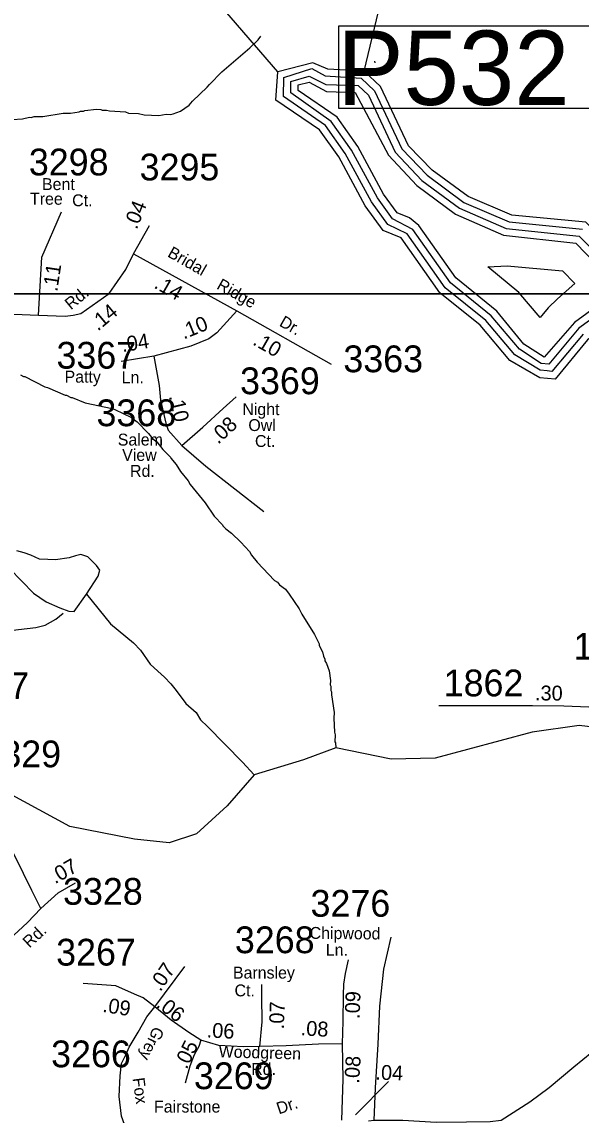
# Model space of a CAD drawing. Extents: x 1551653 to 1702041, y 811336 to 920032.
# Drawn here: x 1594852 to 1597935, y 870219 to 876248 of the extents above; entities that cross this region are included whole.
import ezdxf

# ---------------------------------------------------------------- set-up
doc = ezdxf.new("R2010")
doc.units = 0
for name, color, linetype in [('Old_Level_11', 7, 'Continuous'), ('Old_Level_17', 7, 'Continuous'), ('Old_Level_31', 7, 'Continuous'), ('Old_Level_32', 7, 'Continuous'), ('Old_Level_35', 7, 'Continuous'), ('Old_Level_59', 7, 'Continuous'), ('Old_Level_60', 7, 'Continuous'), ('Old_Level_61', 7, 'Continuous'), ('Old_Level_62', 7, 'Continuous'), ('Old_Level_63', 7, 'Continuous'), ('Old_Level_8', 7, 'Continuous')]:
    doc.layers.add(name, color=color, linetype=linetype)

msp = doc.modelspace()

# ---------------------------------------------------------------- linework, layer by layer
at = {"layer": 'Old_Level_11'}
msp.add_line((1596872.937, 870404.91), (1596692.116, 870220.209), dxfattribs=at)
at = {"layer": 'Old_Level_31'}
msp.add_lwpolyline([(1596598.804, 876226.706), (1597995.492, 876226.706), (1597995.492, 875769.965), (1596598.804, 875769.965), (1596598.804, 876226.706)], dxfattribs=at)
at = {"layer": 'Old_Level_32'}
for p, q in [((1595468.192, 874969.802), (1595555.755, 875126.013)), ((1595468.192, 874969.802), (1596037.933, 874655.244)), ((1594494.672, 874647.909), (1594943.156, 874630.971)), ((1596037.933, 874655.244), (1596556.628, 874360.314)), ((1595579.358, 874404.583), (1595399.043, 874375.853)), ((1595584.582, 870817.038), (1595750.983, 871039.168))]:
    msp.add_line(p, q, dxfattribs=at)
for points in [[(1594943.156, 874630.971), (1594962.866, 874950.867), (1595071.09, 875199.923)], [(1594943.156, 874630.971), (1595090.86, 874626.12), (1595135.051, 874630.281), (1595177.195, 874639.69), (1595332.484, 874750.156), (1595425.529, 874882.422), (1595468.192, 874969.802)], [(1596037.933, 874655.244), (1595926.278, 874533.219), (1595882.643, 874499.822), (1595783.919, 874459.567), (1595579.358, 874404.583)], [(1595579.358, 874404.583), (1595609.295, 874243.683), (1595615.712, 874162.76), (1595645.229, 874035.597), (1595659.347, 873995.777), (1595733.748, 873912.597)], [(1595733.748, 873912.597), (1595850.536, 874012.787), (1595962.191, 874115.546), (1596032.777, 874179.77)], [(1598597.184, 872772.144), (1598582.348, 872732.83), (1598545.914, 872673.135), (1598485.472, 872603.72), (1598408.821, 872534.435), (1598344.583, 872494.914), (1598276.387, 872467.483), (1598166.456, 872454.307), (1598023.11, 872467.562), (1597839.169, 872474.069), (1597667.025, 872475.753), (1597531.958, 872475.753), (1597286.381, 872475.753), (1597151.13, 872476.732)], [(1594957.552, 871357.785), (1594906.358, 871458.084), (1594816.096, 871644.829), (1594723.632, 871821.61), (1594686.24, 871901.816), (1594656.67, 871976.276), (1594653.343, 872035.966), (1594662.008, 872107.833)], [(1594957.552, 871357.785), (1595052.175, 871444.918), (1595148.552, 871500.193)], [(1594581.061, 871022.13), (1594701.739, 871118.035), (1594782.388, 871187.238), (1594882.939, 871280.453), (1594957.552, 871357.785)], [(1596620.374, 870612.387), (1596623.487, 870736.199), (1596624.612, 870880.26), (1596627.07, 870942.048), (1596635.652, 871000.109), (1596652.198, 871075.817)], [(1595584.582, 870817.038), (1595521.074, 870865.878), (1595472.821, 870885.763), (1595370.638, 870931.216), (1595189.294, 870945.376)], [(1596163.805, 870596.983), (1596177.59, 870734.308), (1596174.739, 870871.239), (1596174.739, 870939.705)], [(1595521.074, 869897.155), (1595463.694, 870025.174), (1595427.406, 870141.466), (1595400.853, 870213.079), (1595387.583, 870320.779), (1595393.565, 870434.77), (1595402.118, 870503.235), (1595427.777, 870554.585), (1595442.957, 870594.318), (1595493.319, 870677.318), (1595540.719, 870760.319), (1595584.582, 870817.038)], [(1595838.32, 870631.609), (1595772.748, 870674.4), (1595675.814, 870742.866), (1595584.582, 870817.038)], [(1595838.32, 870631.609), (1595826.917, 870597.376), (1595801.258, 870551.732), (1595778.45, 870488.971), (1595752.791, 870394.83)], [(1596163.805, 870596.983), (1596073.73, 870595.809), (1595937.995, 870602.971), (1595838.32, 870631.609)], [(1596620.374, 870612.387), (1596486.437, 870609.503), (1596308.735, 870600.229), (1596163.805, 870596.983)], [(1596615.894, 870191.502), (1596622.798, 870416.422), (1596620.374, 870612.387)], [(1598043.428, 870604.496), (1597894.492, 870483.847), (1597759.682, 870368.916), (1597653.016, 870289.831), (1597494.506, 870189.299), (1597434.233, 870181.761), (1597302.55, 870179.913), (1597136.633, 870177.991), (1596952.045, 870189.299), (1596842.8, 870189.299), (1596794.854, 870189.951), (1596763.691, 870185.53)]]:
    msp.add_lwpolyline(points, dxfattribs=at)
at = {"layer": 'Old_Level_35'}
for points in [[(1595733.748, 873912.597), (1595866.352, 873797.707), (1596185.356, 873547.659)], [(1593828.611, 873602.622), (1594051.365, 873458.23), (1594155.149, 873379.701), (1594218.431, 873283.439), (1594294.37, 873209.977), (1594355.121, 873177.046), (1594410.81, 873154.247), (1594461.436, 873123.849), (1594542.438, 872997.189), (1594605.72, 872943.992), (1594674.065, 872905.994), (1594755.067, 872888.262), (1594929.726, 872908.528), (1594980.352, 872921.193), (1595038.572, 872954.125), (1595079.073, 872987.056)], [(1596794.854, 870189.951), (1596800.592, 870368.866), (1596815.661, 870610.108), (1596825.633, 870820.473), (1596848.236, 871024.021), (1596887.053, 871199.925)]]:
    msp.add_lwpolyline(points, dxfattribs=at)
at = {"layer": 'Old_Level_59'}
for points in [[(1596738.625, 875976.451), (1596829.463, 876351.589), (1596923.582, 876731.043), (1597039.642, 877355.734), (1597038.357, 877484.815)], [(1596262.597, 875973.068), (1595876.586, 876420.799), (1595600.586, 876931.892), (1595476.632, 877052.565), (1595343.656, 877094.703), (1595009.626, 877048.976), (1594390.574, 876857.97), (1594118.06, 876837.26)], [(1598248.629, 872328.267), (1597924.647, 872367.637), (1597665.666, 872330.215), (1597130.38, 872187.447), (1596887.596, 872181.86), (1596583.606, 872243.786), (1596404.596, 872178.579), (1596132.389, 872095.943), (1595984.649, 871924.417), (1595815.583, 871770.321), (1595664.563, 871720.903), (1595473.557, 871741.203), (1595115.638, 871810.818), (1594354.587, 872223.486)]]:
    msp.add_lwpolyline(points, dxfattribs=at)
at = {"layer": 'Old_Level_60'}
for points in [[(1596738.625, 875976.451), (1596538.597, 875987.114), (1596455.654, 876021.665), (1596262.597, 875973.068)], [(1598207.619, 874889.675), (1598229.662, 874682.368), (1597969.656, 874494.027), (1597791.67, 874277.595), (1597707.599, 874285.9), (1597542.635, 874381.249), (1597378.593, 874574.92), (1597155.599, 874753.418), (1596942.652, 875056.485), (1596843.612, 875097.906), (1596744.572, 875234.47), (1596598.575, 875503.396), (1596492.665, 875653.289), (1596252.652, 875815.691), (1596262.597, 875973.068)], [(1598207.619, 874889.675), (1598100.581, 875000.198), (1597960.633, 875144.145), (1597553.605, 875181.977), (1597312.669, 875285.323), (1597114.588, 875430.5), (1596982.637, 875564.502), (1596828.643, 875892.585), (1596738.625, 875976.451)]]:
    msp.add_lwpolyline(points, dxfattribs=at)
at = {"layer": 'Old_Level_61'}
for points in [[(1596297.06, 875940.808), (1596449.919, 875991.773), (1596523.218, 875950.205), (1596722.016, 875937.287), (1596795.732, 875868.594), (1596946.446, 875547.483), (1597086.086, 875402.408), (1597288.985, 875253.028), (1597537.816, 875145.17), (1597942.281, 875105.698)], [(1597946.177, 874526.426), (1597774.343, 874319.528), (1597747.667, 874323.367), (1597709.531, 874327.341), (1597568.676, 874412.417), (1597409.146, 874600.757), (1597185.024, 874781.1), (1596975.358, 875079.451), (1596869.449, 875130.509), (1596778.508, 875255.796), (1596633.741, 875522.466), (1596525.371, 875676.358), (1596293.97, 875835.991), (1596297.06, 875940.808)], [(1596335.39, 875856.291), (1596335.216, 875919.158), (1596436.126, 875949.657), (1596526.873, 875903.91), (1596705.304, 875898.122), (1596762.822, 875844.603), (1596910.254, 875530.463), (1597057.584, 875374.419), (1597265.404, 875220.835), (1597522.027, 875108.466), (1597923.826, 875067.251), (1598043.167, 874944.527)], [(1598102.939, 874738.757), (1597899.22, 874591.222), (1597730.983, 874398.862), (1597619.754, 874470.383), (1597470.149, 874652.43), (1597243.976, 874836.362), (1597040.872, 875125.485), (1596988.994, 875167.213), (1596921.019, 875195.613), (1596846.278, 875298.549), (1596704.074, 875560.606), (1596590.68, 875722.494), (1596374.418, 875869.054), (1596374.418, 875901.731), (1596435.4, 875915.528)], [(1596435.4, 875915.528), (1596530.502, 875863.971), (1596688.695, 875858.957), (1596873.96, 875513.546), (1597029.082, 875346.326), (1597241.721, 875188.539), (1597506.34, 875071.659), (1597905.474, 875028.803), (1598014.459, 874916.64)], [(1598145.18, 874719.995), (1597922.699, 874558.824), (1597757.017, 874361.359), (1597715.093, 874364.69), (1597594.718, 874443.585), (1597439.596, 874626.594), (1597214.449, 874808.782), (1597008.064, 875102.519), (1596895.183, 875163.01), (1596812.444, 875277.224), (1596668.908, 875541.536), (1596557.975, 875699.426), (1596335.39, 875856.291)], [(1597421.039, 874897.98), (1597527.666, 874903.209), (1597831.861, 874874.912), (1597899.63, 874805.194), (1597805.409, 874720.815), (1597753.428, 874671.91), (1597709.034, 874617.981), (1597592.257, 874755.879), (1597421.039, 874897.98)]]:
    msp.add_lwpolyline(points, dxfattribs=at)
at = {"layer": 'Old_Level_62'}
msp.add_line((1596796.655, 876032.021), (1596797.988, 876022.998), dxfattribs=at)
for points in [[(1594798.935, 875709.884), (1594855.017, 875712.96), (1594895.105, 875722.289), (1594903.102, 875720.136), (1594919.198, 875725.878), (1594967.18, 875727.108), (1595079.344, 875745.255), (1595119.329, 875744.538), (1595167.414, 875751.714), (1595175.513, 875755.61), (1595191.507, 875755.303), (1595199.504, 875759.199), (1595263.583, 875766.068), (1595287.574, 875765.658), (1595295.571, 875761.557), (1595319.562, 875761.147), (1595335.454, 875756.943), (1595423.319, 875751.407), (1595439.21, 875745.153), (1595495.087, 875742.179), (1595526.973, 875735.72), (1595606.943, 875732.337), (1595647.031, 875739.616), (1595670.919, 875737.258), (1595687.016, 875740.949), (1595727.206, 875756.328), (1595773.753, 875789.546), (1595792.105, 875811.179), (1595873.306, 875887.869), (1595885.506, 875903.658), (1595954.609, 875972.453), (1596108.603, 876105.839), (1596155.355, 876149.105), (1596168.786, 876170.123)], [(1594844.457, 874301.278), (1594860.246, 874292.974), (1594868.243, 874292.871), (1594979.279, 874235.047), (1594993.222, 874232.791), (1595090.519, 874189.115), (1595098.516, 874189.012), (1595122.302, 874176.607), (1595130.299, 874176.504), (1595201.76, 874147.284), (1595349.193, 874116.834), (1595365.084, 874110.58), (1595456.332, 874067.006), (1595487.91, 874042.503), (1595550.861, 873977.399), (1595574.442, 873948.999), (1595596.178, 873932.697), (1595629.499, 873890.149), (1595670.714, 873847.396), (1595672.662, 873841.347), (1595702.087, 873806.898), (1595727.411, 873768.451), (1595768.627, 873717.803), (1595780.315, 873697.605), (1595862.643, 873596.207), (1595911.445, 873521.363), (1595958.607, 873474.611), (1595960.555, 873468.562), (1595976.242, 873452.26), (1596007.922, 873427.757), (1596059.083, 873378.954), (1596106.245, 873328.101), (1596117.933, 873307.904), (1596149.306, 873269.456), (1596245.578, 873167.751), (1596261.469, 873157.498), (1596273.157, 873143.349), (1596304.735, 873118.846), (1596326.368, 873092.394), (1596381.015, 873011.501), (1596394.548, 872981.256), (1596464.778, 872870.117), (1596491.845, 872817.727), (1596491.743, 872809.73), (1596509.172, 872773.435), (1596514.811, 872749.342), (1596522.501, 872733.143), (1596522.398, 872725.146), (1596532.138, 872709.049), (1596545.466, 872668.756), (1596552.643, 872616.673), (1596552.233, 872592.682), (1596556.129, 872584.582), (1596555.719, 872560.591), (1596559.615, 872552.594), (1596559.307, 872536.6), (1596573.764, 872440.328), (1596571.303, 872408.34), (1596576.019, 872330.318), (1596579.813, 872316.272), (1596577.249, 872278.337), (1596581.145, 872272.186), (1596583.606, 872243.786)], [(1595208.286, 873092.648), (1595272.846, 873190.497), (1595282.068, 873223.729), (1595263.623, 873249.575), (1595215.664, 873297.576), (1595176.928, 873310.5), (1595147.416, 873303.115), (1595112.369, 873292.038), (1595036.742, 873280.961), (1594996.162, 873282.807), (1594950.048, 873284.653), (1594902.09, 873306.808), (1594865.198, 873319.731), (1594824.618, 873330.809)], [(1594784.038, 873232.96), (1594852.287, 873164.65), (1594916.846, 873098.187), (1594986.939, 873050.186), (1595060.721, 873016.954), (1595110.524, 872998.492), (1595140.038, 872996.646), (1595208.286, 873092.648)], [(1595208.286, 873092.648), (1595339.998, 872928.982), (1595466.88, 872824.052), (1595506.148, 872783.452), (1595559.614, 872706.522), (1595601.95, 872666.797), (1595638.466, 872633.542), (1595673.838, 872596.941), (1595703.349, 872560.737), (1595756.15, 872489.891), (1595813.234, 872440.195), (1595836.61, 872399.8), (1595874.486, 872362.238), (1596067.695, 872164.841), (1596132.389, 872095.943)]]:
    msp.add_lwpolyline(points, dxfattribs=at)
at = {"layer": 'Old_Level_63'}
for points in [[(1571207.969, 918191.523), (1633724.041, 918191.523), (1633724.041, 874749.337), (1571207.969, 874749.337), (1571207.969, 918191.523)], [(1569096.749, 874749.337), (1631612.821, 874749.337), (1631612.821, 831307.151), (1569096.749, 831307.151), (1569096.749, 874749.337)]]:
    msp.add_lwpolyline(points, dxfattribs=at)

# ---------------------------------------------------------------- texts
at = {"layer": 'Old_Level_11'}
for s, p in [('Bent', (1594963.246, 875320.848)), ('Tree', (1594897.089, 875240.015)), ('Ct.', (1595129.234, 875231.598)), ('Patty', (1595087.592, 874258.71)), ('Ln.', (1595402.389, 874255.572)), ('Night', (1596067.405, 874079.612)), ('Owl', (1596100.653, 873991.759)), ('Salem', (1595380.758, 873911.705)), ('Ct.', (1596136.959, 873903.906)), ('View', (1595405.018, 873826.99)), ('Rd.', (1595448.292, 873739.136)), ('Barnsley', (1596015.73, 870971.965)), ('Ct.', (1596024.485, 870873.881)), ('Fairstone', (1595580.636, 870233.143))]:
    msp.add_text(s, height=65.6167, dxfattribs=at).set_placement(p)
for s, height, rotation, p in [('Bridal', 65.6166, 330.2835972, (1595650.337, 874956.65)), ('Rd.', 65.6167, 39.3783278, (1595122.442, 874656.937)), ('Ridge', 65.6167, 330.4041444, (1595921.135, 874779.524)), ('Dr.', 65.6167, 330.4041444, (1596266.329, 874574.67)), ('Rd.', 65.6167, 42.8318278, (1594893.919, 871137.232)), ('Chipwood', 65.6167, 359.45395, (1596438.232, 871191.276)), ('Ln.', 65.6167, 0.2938639, (1596527.717, 871097.596)), ('Grey', 65.6167, 243.58055, (1595581.313, 870712.661)), ('Woodgreen', 65.6167, 358.3741417, (1595936.456, 870538.108)), ('Rd.', 65.6167, 0.1140861, (1596116.38, 870440.595)), ('Fox', 65.6167, 277.6822194, (1595462.155, 870421.592)), ('Dr.', 65.6167, 18.7350583, (1596268.748, 870222.417))]:
    msp.add_text(s, height=height, rotation=rotation, dxfattribs=at).set_placement(p)
at = {"layer": 'Old_Level_17'}
for s, rotation, p in [('.04', 67.9669833, (1595485.306, 875099.721)), ('.11', 81.4217361, (1595047.047, 874757.752)), ('.14', 330.2835972, (1595575.684, 874784.144)), ('.14', 39.7074194, (1595270.763, 874540.336)), ('.10', 22.1832472, (1595744.618, 874496.359)), ('.04', 9.0530694, (1595407.078, 874426.771)), ('.10', 330.4041444, (1596119.478, 874471.089)), ('.10', 283.0682778, (1595661.911, 874183.923)), ('.08', 42.6239472, (1595934.177, 873915.759)), ('.30', 359.5034528, (1597680.525, 872506.427)), ('.07', 29.8355389, (1595035.246, 871491.628)), ('.07', 55.489025, (1595615.081, 870896.338)), ('.09', 350.8618611, (1595293.771, 870788.748)), ('.09', 87.7225111, (1596713.519, 870748.531)), ('.06', 322.2578917, (1595588.213, 870819.352)), ('.07', 88.06685, (1596296.255, 870691.784)), ('.08', 356.9242861, (1596387.472, 870659.122)), ('.06', 356.9795806, (1595869.395, 870647.769)), ('.05', 64.1793083, (1595760.438, 870467.986)), ('.08', 86.58125, (1596711.09, 870391.172)), ('.04', 357.86625, (1596800.19, 870415.236))]:
    msp.add_text(s, height=82.0208, rotation=rotation, dxfattribs=at).set_placement(p)
at = {"layer": 'Old_Level_31'}
msp.add_text('P532', height=410.1042, dxfattribs=at).set_placement((1596590.259, 875790.206))
at = {"layer": 'Old_Level_8'}
for s, p in [('3298', (1594890.726, 875401.597)), ('3295', (1595501.303, 875374.116)), ('3367', (1595042.928, 874335.922)), ('3363', (1596624.325, 874316.172)), ('3369', (1596054.922, 874194.951)), ('3368', (1595263.392, 874018.459)), ('1865', (1597892.599, 872730.721)), ('1862', (1597177.41, 872528.512)), ('3327', (1594452.587, 872513.179)), ('3329', (1594629.204, 872137.26)), ('3328', (1595079.271, 871379.053)), ('3276', (1596443.538, 871313.062)), ('3268', (1596026.352, 871111.984)), ('3267', (1595041.068, 871043.696)), ('3266', (1595013.462, 870482.781)), ('3269', (1595800.44, 870362.115))]:
    msp.add_text(s, height=147.6375, dxfattribs=at).set_placement(p)

doc.saveas('drawing.dxf')
